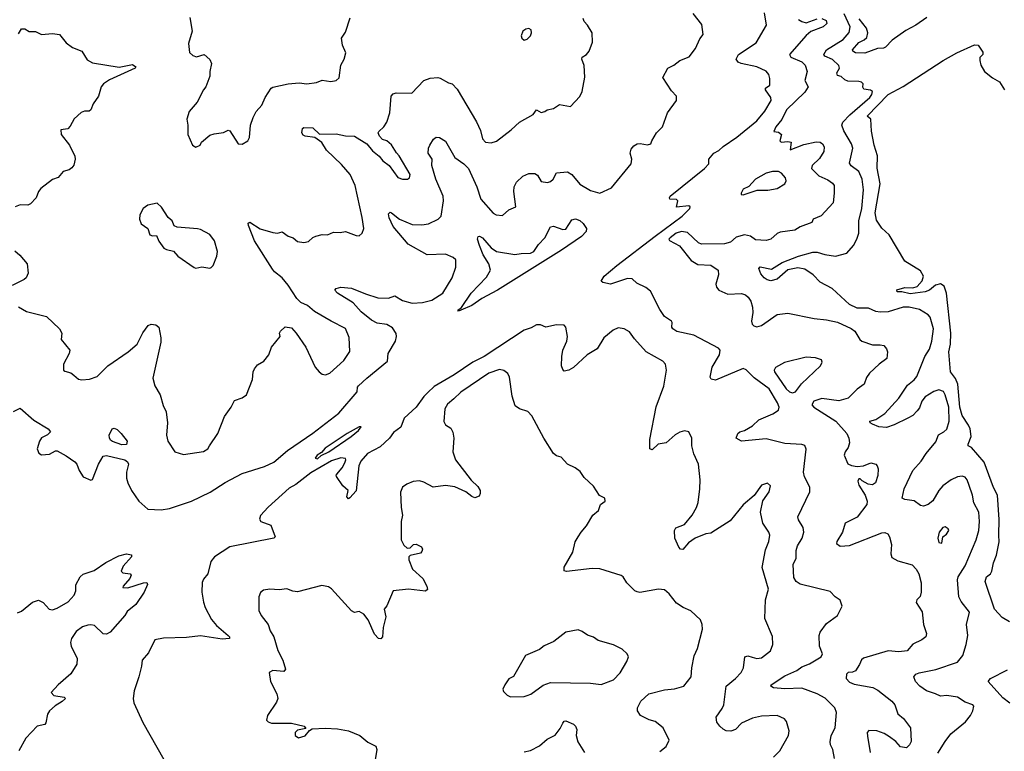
# Model space of a CAD drawing. Extents: x 2056909 to 2160450, y 827444 to 1016825.
# Tile 281 of 501: x 2123433 to 2129819, y 926003 to 930750. Entities that reach past the tile are written whole.
import ezdxf

# ---------------------------------------------------------------- set-up
doc = ezdxf.new("R2010")
doc.units = 0

msp = doc.modelspace()

# ---------------------------------------------------------------- linework, layer by layer
at = {"layer": '0CON10XD'}
for points in [[(2123392.4, 928207.6), (2123435, 928228.8), (2123525, 928151.2), (2123616.7, 928095), (2123632.5, 928075), (2123613.6, 928056.4), (2123573.6, 928036.4), (2123560, 928015), (2123546.7, 927965), (2123557, 927937), (2123575, 927927.5), (2123625, 927930), (2123665, 927952.5), (2123675, 927952.5), (2123735, 927921.1), (2123790.6, 927880.6), (2123803.6, 927865), (2123818.2, 927825), (2123845, 927783.3), (2123895, 927761.2), (2123905, 927767.5), (2123943.6, 927865), (2123975, 927917.8), (2123995, 927921.5), (2124115, 927893.5), (2124130.8, 927880.8), (2124137.8, 927865), (2124125.6, 927815), (2124125.7, 927775), (2124133.1, 927745), (2124156.9, 927695), (2124205.7, 927625), (2124263.4, 927573.4), (2124350.9, 927569.1), (2124405, 927578.2), (2124547.5, 927625), (2124667.8, 927685), (2124765, 927747.7), (2124874.7, 927805.3), (2125019.6, 927850.4), (2125081.5, 927878.5), (2125170, 927955), (2125333.3, 928066.7), (2125502.6, 928197.4), (2125622.5, 928335), (2125623.3, 928365), (2125631.2, 928375), (2125683.8, 928425), (2125819.2, 928535), (2125822.2, 928585), (2125869.5, 928665), (2125876.1, 928695), (2125873.7, 928713.7), (2125851.3, 928751.3), (2125815, 928773.1), (2125751.1, 928781.1), (2125715, 928800), (2125648, 928855), (2125595, 928912.7), (2125493.3, 928975), (2125477.5, 928995), (2125484.4, 929005.6), (2125515.5, 929014.5), (2125585, 929007.9), (2125675, 928970.5), (2125755, 928945.5), (2125825, 928942.5), (2125865, 928957.5), (2125915, 928927.3), (2125979.1, 928910.9), (2126045, 928916), (2126105, 928930.8), (2126178, 928975), (2126237.1, 929075), (2126260.8, 929145), (2126261.7, 929191.7), (2126245, 929208.1), (2126195, 929228.2), (2126075, 929225.4), (2125953.2, 929293.2), (2125855, 929408), (2125828.1, 929465), (2125825, 929490), (2125835, 929501.2), (2125845, 929497.5), (2125895.8, 929455), (2125978.2, 929421.8), (2126041.1, 929418.9), (2126085, 929425.6), (2126148, 929455), (2126166.9, 929475), (2126181.8, 929575), (2126179.6, 929605), (2126132.1, 929715), (2126106.7, 929805), (2126108.8, 929845), (2126081.1, 929885), (2126084.4, 929915.6), (2126093.3, 929935), (2126116.7, 929975), (2126135, 929988.8), (2126155, 929986.2), (2126195, 929961.2), (2126255.6, 929855), (2126314, 929814), (2126343.2, 929785), (2126398.5, 929665), (2126423.6, 929585), (2126504, 929495), (2126523.2, 929483.2), (2126565, 929479.2), (2126605, 929515.5), (2126650.8, 929535), (2126637.3, 929635), (2126640.5, 929665), (2126654.6, 929695.4), (2126696.2, 929735), (2126735, 929751.4), (2126775, 929752), (2126792.3, 929742.3), (2126815, 929701.2), (2126855.7, 929694.3), (2126875, 929699.2), (2126892.5, 929715), (2126915, 929755.6), (2126985, 929762.2), (2127015, 929745.8), (2127065, 929681.9), (2127135, 929642.9), (2127195, 929625.6), (2127271.1, 929658.9), (2127398.1, 929815), (2127402.9, 929845), (2127392, 929885), (2127399.5, 929910.5), (2127417.3, 929932.7), (2127437.5, 929945), (2127457.6, 929947.6), (2127505, 929938.8), (2127527.5, 929945), (2127532.5, 929965), (2127562.5, 930015), (2127601.2, 930055), (2127633.8, 930145), (2127693.3, 930225), (2127693.3, 930255), (2127659.5, 930289.5), (2127603.8, 930376.2), (2127636.7, 930435), (2127675, 930454.2), (2127715, 930484.4), (2127775, 930510), (2127816.1, 930563.9), (2127844, 930625), (2127866.7, 930655), (2127858.3, 930718.3), (2127800.5, 930790.5)], [(2124535.5, 930765.5), (2124552, 930675), (2124527.1, 930595), (2124535, 930537.5), (2124555, 930518.8), (2124579.3, 930509.3), (2124630, 930525), (2124665, 930492.5), (2124676.7, 930465), (2124666, 930415), (2124666.1, 930383.9), (2124640, 930315), (2124624.1, 930295.9), (2124584.1, 930215.9), (2124530.8, 930155), (2124516.2, 930105), (2124523.3, 930065), (2124523.8, 930005), (2124552.5, 929935), (2124575, 929923.3)], [(2124575, 929923.3), (2124602.5, 929935), (2124612.5, 929955), (2124665, 930000), (2124695, 930010), (2124755, 930017.5), (2124785, 930032.5), (2124795, 930030), (2124850, 929945), (2124875, 929943.3), (2124912.5, 929965), (2124923.3, 929985), (2124929.2, 930065), (2124946.7, 930115), (2124966, 930155), (2125004.2, 930195), (2125024, 930246), (2125064.6, 930305.4), (2125075, 930312), (2125175, 930334.3), (2125245, 930341.4), (2125295, 930334.4), (2125357.3, 930342.7), (2125395, 930358.8), (2125450.7, 930349.3), (2125485, 930356.7), (2125505, 930372.5), (2125516, 930455), (2125536.2, 930495), (2125547.5, 930535), (2125526.7, 930585), (2125520.7, 930629.3), (2125545, 930670), (2125577, 930763)], [(2128717.5, 925955), (2128707.5, 926015), (2128692, 926045), (2128689.2, 926065), (2128696, 926105), (2128721.4, 926155), (2128730, 926255), (2128720, 926285), (2128656.9, 926346.9), (2128605, 926375.5), (2128505, 926411.4), (2128395, 926407.3), (2128322, 926415), (2128305.8, 926425), (2128306.9, 926435), (2128395, 926492.7), (2128473.1, 926526.9), (2128505, 926550), (2128555, 926570), (2128630.8, 926615), (2128640, 926635), (2128621.4, 926685), (2128617.5, 926755), (2128624.2, 926775), (2128665, 926831.2), (2128737.5, 926885), (2128766.7, 926945), (2128755, 926982.5), (2128722.5, 927005), (2128690.7, 927040.7), (2128495, 927086.9), (2128470, 927105), (2128455, 927130), (2128450, 927215), (2128469.1, 927255), (2128470, 927305), (2128478.1, 927335), (2128508.6, 927385), (2128519.4, 927425), (2128514.5, 927455), (2128484.4, 927505), (2128479.4, 927525), (2128557.5, 927687.5), (2128557, 927717), (2128523.4, 927783.4), (2128516.7, 927815), (2128533.8, 927963.8), (2128526.1, 927986.1), (2128505, 927994), (2128395, 928000.9), (2128275, 928030), (2128115, 928014.4), (2128080, 928035), (2128091.4, 928065), (2128104.2, 928075), (2128135, 928085.5), (2128185, 928115.4), (2128226.7, 928153.3), (2128318, 928192), (2128355, 928216.7), (2128358.2, 928235), (2128348.5, 928265), (2128294.7, 928355), (2128196.3, 928426.3), (2128145, 928477.5), (2128125, 928486.2), (2127945, 928411.5), (2127916.8, 928416.8), (2127911.1, 928431.1), (2127924.5, 928495), (2127972.9, 928575), (2127975.6, 928605), (2127965, 928618.6), (2127805, 928702.9), (2127695, 928727.8), (2127668.9, 928745), (2127662.5, 928755), (2127665.4, 928785), (2127660.4, 928795), (2127615.4, 928825), (2127585, 928870), (2127525, 928987.9), (2127495, 929011.8), (2127435, 929040.6), (2127405, 929067.8), (2127375, 929070), (2127263.8, 929033.8), (2127215.9, 929045.9), (2127204.2, 929054.2), (2127224.4, 929085), (2127305.4, 929155), (2127554, 929346), (2127729.4, 929475), (2127778.8, 929525), (2127782.5, 929535), (2127773, 929543), (2127693.9, 929533.9), (2127702.5, 929575), (2127693, 929583), (2127650, 929585), (2127646.7, 929595), (2127652.5, 929605), (2127875.5, 929785), (2127902.5, 929815), (2127903.8, 929845), (2127935.6, 929885), (2127968.2, 929901.8), (2127995, 929926.7), (2128085, 929988.3), (2128214.7, 930095), (2128265, 930155.7), (2128308.1, 930225), (2128304.5, 930244.5), (2128270, 930295), (2128270, 930305), (2128297.5, 930325), (2128299.1, 930369.1), (2128292.9, 930395), (2128275, 930415.8), (2128213.3, 930445), (2128113.3, 930465), (2128094, 930475), (2128080.8, 930495), (2128094.7, 930525.3), (2128210.3, 930599.7), (2128276.5, 930715), (2128263.1, 930795)], [(2129388.8, 925991.2), (2129435, 926067.1), (2129472.9, 926115), (2129567.1, 926192.9), (2129600.5, 926235), (2129615.8, 926265.8), (2129622, 926295), (2129616.2, 926305), (2129565, 926321.4), (2129516.2, 926355), (2129445.5, 926364.5), (2129405, 926361.2), (2129372.5, 926375), (2129315.3, 926395.3), (2129270.8, 926425), (2129244.3, 926455), (2129232.5, 926485), (2129245, 926502.5), (2129267.8, 926512.2), (2129375, 926533.5), (2129515, 926581.9), (2129550, 926625), (2129572.9, 926695), (2129582.9, 926755), (2129574.4, 926825.6), (2129594.2, 926905), (2129539.1, 926975), (2129523.5, 927005), (2129514.7, 927115.3), (2129519.6, 927135), (2129565, 927207.1), (2129636.1, 927375), (2129653.1, 927435), (2129658.8, 927495), (2129654.4, 927555), (2129622.2, 927615), (2129613.8, 927665), (2129592.5, 927727.5), (2129579.4, 927765), (2129565, 927782.5), (2129545, 927788.6), (2129515, 927783.3), (2129475, 927763.5), (2129421.1, 927725), (2129394.5, 927695), (2129355, 927627.1), (2129325.5, 927604.5), (2129295, 927592.9), (2129275, 927598), (2129235, 927628.1), (2129175, 927636), (2129156.7, 927645), (2129168.9, 927705), (2129225, 927823.8), (2129280, 927885), (2129312.5, 927935), (2129375, 928010.8), (2129393.4, 928056.6), (2129427.5, 928075), (2129446.2, 928093.8), (2129462.7, 928145), (2129460, 928235), (2129436.6, 928315), (2129425, 928336.7), (2129395, 928348.9), (2129361.9, 928338.1), (2129305, 928302.5), (2129284.7, 928275.3), (2129268.7, 928231.3), (2129255, 928211.4), (2129225, 928181.1), (2129194.2, 928164.2), (2129105, 928121.1), (2129055, 928104.4), (2129005, 928108.8), (2128963.8, 928125), (2128950, 928135), (2128947.5, 928145), (2128985, 928156.9), (2129044, 928195), (2129134.4, 928295), (2129190.5, 928379.5), (2129235, 928412.7), (2129252.9, 928435), (2129304.6, 928565.4), (2129335, 928611.2), (2129350, 928665), (2129359.1, 928745), (2129339.5, 928819.5), (2129325.6, 928835.6), (2129268.9, 928868.9), (2129202.5, 928885), (2129163.3, 928885), (2129065, 928854), (2129013.1, 928853.1), (2128985, 928856.9), (2128937.6, 928877.6), (2128865, 928878.8), (2128815, 928902.2), (2128702.5, 929005), (2128625, 929046.5), (2128578.5, 929095), (2128525, 929131.6), (2128479.5, 929139.5), (2128415, 929126.1), (2128345, 929065.4), (2128305, 929055.4), (2128281.4, 929061.4), (2128261.9, 929075), (2128241.1, 929101.1), (2128226.9, 929135), (2128235, 929146.2), (2128308.9, 929131.1), (2128379.4, 929175), (2128485, 929214.8), (2128578.2, 929241.8), (2128605, 929242.3), (2128655, 929226.7), (2128724.6, 929215.4), (2128798.6, 929235), (2128841.2, 929285), (2128862.3, 929325), (2128875.6, 929365), (2128875.9, 929445), (2128895.3, 929525), (2128906.8, 929646.8), (2128896.4, 929715), (2128875.5, 929765), (2128825, 929802.9), (2128815, 929820), (2128836.2, 929916.2), (2128827.3, 929945), (2128779.2, 930029.2), (2128766.2, 930065), (2128772.7, 930085), (2128816.8, 930133.2), (2128947.1, 930245), (2128960.6, 930265), (2128963.8, 930283.8), (2128952.3, 930292.3), (2128908.8, 930298.8), (2128902, 930312), (2128903.3, 930333.3), (2128893.8, 930343.8), (2128875, 930350), (2128805, 930351.4), (2128785, 930359.2), (2128760.6, 930380.6), (2128737.8, 930387.8), (2128733.3, 930405), (2128749.7, 930435), (2128745, 930453.5), (2128705, 930492.7), (2128655, 930512.5), (2128649.1, 930525), (2128666.4, 930555), (2128775, 930620.7), (2128812, 930668), (2128819.6, 930705), (2128781.3, 930788.7)], [(2129316.9, 930765), (2129245.2, 930714.8), (2129180.9, 930679.1), (2129092.8, 930617.2), (2129048.6, 930571.4), (2129035, 930564.6), (2128996.5, 930563.5), (2128915, 930533.8)], [(2123425, 928888), (2123477.6, 928857.6), (2123606.2, 928825), (2123690, 928745), (2123706.1, 928716.1), (2123701.2, 928675), (2123757.5, 928605), (2123753.8, 928585), (2123717.5, 928515), (2123716.1, 928476.1), (2123725, 928468.8), (2123765, 928459.2), (2123783.3, 928443.3), (2123815, 928418), (2123835.9, 928414.1), (2123885, 928418), (2123934.2, 928435.8), (2124004, 928505), (2124135.8, 928595), (2124194, 928645), (2124231.7, 928718.3), (2124266.7, 928765), (2124285, 928773.8), (2124315, 928771.2), (2124334.1, 928754.1), (2124348, 928685), (2124347.7, 928657.7), (2124296.9, 928425), (2124308.6, 928375), (2124344.2, 928315), (2124363.9, 928246.1), (2124382.5, 928205), (2124391.5, 928135), (2124384.2, 928055), (2124392.5, 928015), (2124439.2, 927945), (2124495, 927929), (2124625, 927949.1), (2124652.2, 927965), (2124664, 927986), (2124716.9, 928065), (2124760.8, 928175), (2124804.4, 928235.6), (2124825, 928280), (2124875, 928296.9), (2124903.6, 928316.4), (2124943.5, 928415), (2124947.1, 928465), (2124955.6, 928484.4), (2124975, 928510), (2125015.5, 928534.5), (2125048.8, 928575), (2125066.7, 928625), (2125122.5, 928695), (2125117.5, 928715), (2125125, 928730), (2125155, 928757.5), (2125195, 928750), (2125225, 928716.7), (2125288.8, 928625), (2125348.6, 928495), (2125374.6, 928464.6), (2125395, 928450.8), (2125415.9, 928445.9), (2125445, 928456), (2125535, 928538), (2125575, 928597.5), (2125568.9, 928688.9), (2125546.3, 928746.3), (2125453.3, 928795), (2125345.9, 928855.9), (2125300, 928895), (2125255.6, 928915.6), (2125231.2, 928941.2), (2125175, 929027.8), (2125135, 929074.4), (2125084.6, 929114.6), (2125072, 929132), (2124956.5, 929315), (2124916, 929415), (2124915, 929430), (2124925, 929436), (2124993.4, 929393.4), (2125075, 929369.2), (2125105, 929365.8), (2125135, 929373.8), (2125175, 929345.8), (2125207.5, 929335), (2125235, 929310), (2125275, 929304.2), (2125305, 929311.2), (2125333.2, 929336.8), (2125352.5, 929345), (2125395, 929356), (2125430, 929355), (2125468.3, 929371.7), (2125511.7, 929368.3), (2125545, 929376), (2125615, 929349.2), (2125635, 929348), (2125654.2, 929365.8), (2125664, 929395), (2125654.3, 929465.7), (2125608.9, 929675), (2125575.4, 929745), (2125520.4, 929810.4), (2125423.6, 929903.7), (2125392.4, 929952.4), (2125346.2, 929986.2), (2125285, 929993.6), (2125271.3, 930001.3), (2125263.6, 930015), (2125266.7, 930045), (2125275, 930050), (2125335, 930048.1), (2125376.4, 930006.4), (2125485, 930010.6), (2125545, 929997.1), (2125603.6, 929993.6), (2125685, 929944), (2125720.3, 929900.3), (2125764.2, 929864.2), (2125787.5, 929835), (2125828.8, 929805), (2125885, 929726.2), (2125915, 929716), (2125947.5, 929715), (2125960, 929725), (2125965.8, 929745), (2125895, 929866.7), (2125876.9, 929886.9), (2125845, 929938.8), (2125815, 929963.8), (2125785, 929973.3), (2125766.2, 929995), (2125758.8, 930015), (2125761.2, 930025), (2125794.6, 930055.4), (2125814.3, 930085), (2125833.2, 930146.8), (2125842, 930255), (2125855, 930268.8), (2125874.2, 930275.8), (2125975.5, 930274.5), (2126054, 930355), (2126095, 930371.4), (2126145, 930375.8), (2126160.9, 930370.9), (2126215, 930340.8), (2126237.5, 930335), (2126270, 930300), (2126396.4, 930086.4), (2126421.3, 930031.3), (2126435, 929976.7), (2126455, 929956.2), (2126491.7, 929951.7), (2126525, 929961.2), (2126621.2, 930035), (2126675, 930085.8), (2126763.3, 930135), (2126784.1, 930165.9), (2126815, 930148.8), (2126838.8, 930155), (2126855, 930166), (2126895.9, 930174.1), (2126935, 930200), (2127005, 930188), (2127065, 930252.5), (2127080.8, 930285), (2127097.7, 930377.7), (2127093, 930453), (2127078, 930495), (2127081.9, 930508.1), (2127110, 930525), (2127126.2, 930545), (2127148.8, 930605), (2127146.7, 930665), (2127115.8, 930715.8), (2127095, 930737.5), (2127087.7, 930757.7)], [(2128635, 930757.8), (2128663.8, 930745), (2128668, 930725), (2128645.4, 930704.6), (2128565, 930674), (2128535, 930648), (2128426.5, 930525), (2128435, 930506.5), (2128505.8, 930475.8), (2128527.9, 930455), (2128540.2, 930415), (2128525.3, 930355), (2128547.9, 930315), (2128525, 930279.1), (2128405.6, 930165), (2128376.6, 930103.4), (2128337.5, 930055), (2128323.8, 930025), (2128355, 930020), (2128373.3, 930005), (2128364, 929965), (2128372.5, 929955), (2128415, 929959.2), (2128436.7, 929955), (2128430, 929905), (2128519.7, 929940.3)], [(2128485, 930752.5), (2128505, 930739.4), (2128535, 930730.8), (2128605, 930756.2)], [(2128915, 930533.8), (2128854.5, 930534.5), (2128836, 930545), (2128835.7, 930555), (2128875, 930603.1), (2128910.9, 930619.2), (2128926.7, 930635), (2128933.5, 930665), (2128926.4, 930695), (2128876.9, 930756.9)], [(2123425, 930657.5), (2123445, 930690), (2123465, 930690), (2123495, 930673.3), (2123535, 930673.3), (2123574, 930654), (2123645, 930660), (2123690, 930655), (2123735, 930600), (2123775, 930570), (2123835, 930545.7), (2123869.8, 930489.8), (2123905, 930470.9), (2124077.7, 930442.3), (2124165, 930460), (2124186.7, 930445), (2124182.5, 930435), (2124015, 930360), (2123976.7, 930335), (2123961.2, 930315), (2123943.8, 930255), (2123908.8, 930205), (2123893.3, 930165), (2123882.3, 930157.7), (2123852.3, 930157.7), (2123831.2, 930148.8), (2123785, 930106.7), (2123760.7, 930059.3), (2123745, 930042.5), (2123700, 930035), (2123702.5, 930005), (2123756.2, 929935), (2123789.2, 929865), (2123792.9, 929845), (2123784.1, 929805.9), (2123771.7, 929788.3), (2123754, 929776), (2123715, 929766), (2123682.9, 929727.1), (2123645, 929714), (2123568.8, 929655), (2123554, 929635), (2123539.2, 929595), (2123503.3, 929555), (2123485, 929546), (2123435, 929548), (2123403.3, 929535)], [(2126705, 930616.7), (2126725, 930623.8), (2126745, 930646.2), (2126751.4, 930665), (2126750, 930685), (2126735, 930694), (2126715, 930689.2), (2126696.2, 930675), (2126686.4, 930646.4), (2126689.3, 930629.3), (2126705, 930616.7)], [(2129852.6, 926842.6), (2129805, 926871.1), (2129756.1, 926925), (2129694.5, 927105), (2129702.9, 927135), (2129729.2, 927155), (2129738.6, 927171.4), (2129748.2, 927225), (2129769.2, 927275), (2129785, 927362.5), (2129784.6, 927405.4), (2129786.4, 927506.3), (2129774.7, 927665), (2129748.9, 927715), (2129689.1, 927879.2), (2129606.2, 927975), (2129586, 927986), (2129584.2, 927995), (2129603.8, 928045), (2129597.2, 928095), (2129588.1, 928118.1), (2129545, 928180.8), (2129531.2, 928235), (2129518, 928385), (2129501.9, 928421.9), (2129470.6, 928465), (2129459.7, 928595), (2129469.7, 928645), (2129472.9, 928715), (2129443.5, 928976.5), (2129430.2, 929020.2), (2129405, 929035.5), (2129373.5, 929026.5), (2129333.1, 928995), (2129305, 928984), (2129208.3, 928971.7), (2129155.5, 928984.5), (2129123.8, 928985), (2129122.9, 928997.1), (2129175, 929012.2), (2129225, 929011.1), (2129255, 929019.2), (2129285.6, 929055), (2129294.3, 929085), (2129275, 929120), (2129173.3, 929183.3), (2129071.5, 929355), (2129025, 929398.1), (2128989.5, 929449.5), (2128982, 929498), (2129014.7, 929685), (2128993.8, 929786.2), (2128997.4, 929867.4), (2128975.7, 929935), (2128957, 930027), (2128953.8, 930105), (2128928.8, 930125), (2129065, 930265.1), (2129164, 930316), (2129423.3, 930485), (2129510.8, 930535), (2129625, 930588), (2129650, 930585), (2129679.5, 930539.5), (2129680, 930525), (2129660, 930505), (2129660, 930485), (2129666.7, 930455), (2129690, 930415), (2129741.9, 930371.9), (2129787.7, 930347.7), (2129820, 930295)], [(2128519.7, 929940.3), (2128598, 929958), (2128625, 929956.4), (2128640.6, 929945), (2128651.1, 929925), (2128649.5, 929895), (2128621.3, 929848.7), (2128573.1, 929805), (2128568.6, 929785), (2128617.3, 929737.3), (2128675, 929712.1), (2128705, 929688.9), (2128715, 929673.3), (2128716.8, 929625), (2128708.4, 929561.6), (2128632.1, 929477.9), (2128580, 929455), (2128570, 929435), (2128495, 929406), (2128461.2, 929385), (2128365, 929372), (2128345, 929363.8), (2128304.2, 929325.8), (2128275, 929317.5), (2128205, 929322.5), (2128173.3, 929345), (2128135, 929353.1), (2128081.1, 929338.9), (2128043.7, 929306.3), (2128005, 929294.7), (2127855, 929294.6), (2127835, 929301.5), (2127765, 929369.7), (2127725, 929376), (2127690.5, 929365), (2127652.9, 929335), (2127644.2, 929325), (2127647.6, 929317.6), (2127712.7, 929282.7), (2127787.6, 929187.6), (2127831.2, 929161.2), (2127916.5, 929156.5), (2127962.2, 929125), (2127964.5, 929095), (2127948.5, 929035), (2127952.7, 929015), (2127968.5, 928995), (2128025, 928968.2), (2128115, 928973.6), (2128140, 928965), (2128158.9, 928948.9), (2128175, 928924), (2128186.8, 928885), (2128189.1, 928850.9), (2128180.3, 928795), (2128184.8, 928775), (2128195, 928763.3), (2128215, 928757.4), (2128244, 928765), (2128345, 928837.5), (2128414.1, 928845.9), (2128585, 928810.6), (2128665, 928803.1), (2128738.3, 928788.3), (2128826.6, 928746.6), (2128848.8, 928728.8), (2128882.9, 928675), (2128896.2, 928665), (2128965, 928639.4), (2129015, 928641.4), (2129038.8, 928635), (2129055.8, 928615), (2129062.5, 928595), (2129058.3, 928551.7), (2129006.7, 928515), (2128945, 928456.7), (2128925, 928427.5), (2128910, 928385), (2128865, 928351.9), (2128805.7, 928295), (2128745, 928277.8), (2128635, 928291.5), (2128584.4, 928275), (2128571.4, 928251.4), (2128583.8, 928235), (2128725.8, 928145.8), (2128797.5, 928065), (2128811.1, 928035), (2128815.5, 928005), (2128807.5, 927975), (2128786.7, 927945), (2128781.5, 927925), (2128805, 927868.8), (2128827.5, 927857.5), (2128865, 927850), (2128905, 927855.8), (2128953.6, 927873.6), (2128985, 927866.2), (2128995.7, 927855.7), (2129002, 927835), (2128998.1, 927791.9), (2128984.2, 927745.8), (2128965, 927730.8), (2128935.7, 927735.7), (2128897, 927757), (2128885, 927770), (2128875, 927770), (2128870, 927755), (2128875, 927730), (2128916.8, 927665), (2128930, 927625), (2128927.8, 927605), (2128865, 927522.9), (2128786.7, 927483.3), (2128770, 927425), (2128732.2, 927365), (2128730.3, 927350.3), (2128755, 927334.4), (2128815, 927337.5), (2129025, 927420.5), (2129045, 927422.2), (2129063.6, 927413.6), (2129075.6, 927395), (2129088.2, 927345), (2129082.7, 927285), (2129090.4, 927260.4), (2129127.7, 927237.7), (2129222.1, 927212.1), (2129248.5, 927185), (2129265.4, 927155.4), (2129280.9, 927095), (2129279.6, 927035), (2129272.5, 927007.5), (2129252, 926985), (2129248.3, 926968.3), (2129287, 926907), (2129295.8, 926825.8), (2129315, 926767.5), (2129310, 926745), (2129285, 926725.6), (2129225, 926698.9), (2129190, 926655), (2129135, 926647.9), (2129065, 926654.6), (2128905, 926606.7), (2128893.2, 926596.8), (2128880.6, 926565), (2128854, 926525), (2128835, 926515.7), (2128806.5, 926513.5), (2128795, 926503.8), (2128793.5, 926475), (2128815, 926450.5), (2128845, 926439.1), (2128967.3, 926417.3), (2128999.2, 926399.2), (2129088.9, 926328.9), (2129108.9, 926305), (2129129.4, 926245), (2129164.6, 926214.6), (2129211.2, 926155), (2129215.9, 926065.9), (2129205, 926043.8), (2129184.2, 926025.8), (2129145, 926030.8), (2129115.5, 926065.5), (2129075, 926097.5), (2129039.1, 926119.1), (2128992.5, 926135), (2128941.5, 926138.5), (2128930, 926125), (2128931.7, 926101.7), (2128948.9, 925995)], [(2128125, 929614.2), (2128215.3, 929644.7), (2128286.2, 929643.8), (2128346.2, 929655), (2128396, 929685), (2128404.2, 929705), (2128399.4, 929725), (2128375, 929754.3), (2128355, 929766.2), (2128316, 929766), (2128275, 929755.4), (2128206, 929715), (2128161.3, 929668.7), (2128125, 929650), (2128111.4, 929625), (2128113.3, 929615), (2128125, 929614.2)], [(2124665, 929137.5), (2124675, 929142.5), (2124687.5, 929155), (2124711.2, 929215), (2124716.2, 929245), (2124695.7, 929315), (2124665, 929355.8), (2124605, 929388.8), (2124585, 929393.8), (2124455, 929403.3), (2124435, 929412.5), (2124422.5, 929445), (2124395, 929467.5), (2124353, 929533), (2124325, 929560), (2124264.1, 929545.9), (2124232.5, 929525), (2124212.5, 929485), (2124210, 929455), (2124220, 929425), (2124263.3, 929395), (2124277.5, 929355), (2124295, 929346.7), (2124319.3, 929349.3), (2124335, 929312.5), (2124368.3, 929268.3), (2124385, 929258.8), (2124429.2, 929249.2), (2124457.5, 929215), (2124565, 929142), (2124575, 929138.8), (2124615, 929146.2), (2124665, 929137.5)], [(2126278.3, 928858.3), (2126274, 928865), (2126297.5, 928882.5), (2126361.5, 928975), (2126460, 929080), (2126485.4, 929124.6), (2126476, 929166), (2126438.9, 929225), (2126414.4, 929285), (2126402.5, 929325), (2126406.7, 929343.3), (2126415, 929346), (2126433.8, 929335), (2126490.2, 929270.2), (2126525, 929246.7), (2126645, 929226.9), (2126685.9, 929234.1), (2126745, 929234.5), (2126768.1, 929245), (2126798.1, 929291.9), (2126840, 929335), (2126875, 929406), (2126895, 929410), (2126955, 929388.6), (2126975, 929390), (2127015, 929450.6), (2127038.9, 929458.9), (2127065, 929448.1), (2127086.7, 929426.7), (2127110, 929395), (2127108.1, 929375), (2127077.3, 929342.7), (2126947.9, 929255), (2126532.7, 928995), (2126429.9, 928940.1), (2126365, 928895.5), (2126295, 928864.3), (2126278.3, 928858.3)], [(2123401.2, 929251.2), (2123433.2, 929223.2), (2123480, 929165), (2123488, 929105), (2123474.2, 929075.8), (2123461.2, 929065), (2123383.8, 929025)], [(2128322.5, 925965), (2128364.3, 926005.7), (2128419.2, 926105), (2128424.3, 926135), (2128407, 926197), (2128392.7, 926212.7), (2128345, 926234.2), (2128245, 926231.1), (2128185, 926218.1), (2128115, 926185.6), (2128075, 926144), (2128045, 926132.5), (2128015.9, 926135.9), (2127995, 926146.2), (2127973.3, 926165), (2127955, 926192.5), (2127950, 926225), (2127989.5, 926280.5), (2127999.1, 926305), (2128014.3, 926425), (2128075.8, 926475), (2128113.1, 926515), (2128126.7, 926545), (2128136.2, 926615), (2128155, 926622.5), (2128183.5, 926613.5), (2128215, 926604.4), (2128245, 926609.4), (2128302, 926655), (2128316.9, 926695), (2128315, 926747.5), (2128265.6, 926865), (2128270.5, 926985), (2128289.2, 927055), (2128249.5, 927195), (2128270.9, 927309.1), (2128291.4, 927365), (2128297.5, 927405), (2128292, 927425), (2128252.4, 927482.4), (2128237.1, 927555), (2128252.3, 927627.7), (2128295, 927687.5), (2128303.3, 927725), (2128283.6, 927743.6), (2128245, 927730), (2128197.7, 927662.3), (2128125, 927602), (2128041.2, 927498.8), (2127945, 927437.5), (2127915, 927418), (2127884.1, 927414.1), (2127815, 927386.5), (2127770.8, 927355), (2127735, 927311.2), (2127720, 927315), (2127707.8, 927327.8), (2127682, 927385), (2127680, 927435), (2127688, 927452), (2127744, 927475), (2127795, 927535.7), (2127823.3, 927585), (2127833.4, 927616.6), (2127844.5, 927705.5), (2127845.6, 927765), (2127835.8, 927865), (2127805, 927932.5), (2127791.4, 927985), (2127792, 928035), (2127772.5, 928075), (2127745, 928082), (2127715, 928074), (2127685, 928056), (2127625, 928004), (2127574.1, 927995.9), (2127535, 927958), (2127520.8, 927965), (2127520.8, 928025), (2127560.9, 928239.1), (2127611.9, 928371.9), (2127628.9, 928475), (2127622, 928515), (2127603.3, 928533.3), (2127495.3, 928595.3), (2127419.7, 928679.7), (2127387.5, 928725), (2127353.8, 928745), (2127315, 928751.1), (2127281.2, 928735), (2127222.5, 928685), (2127178, 928615), (2127114.2, 928575), (2127025, 928494), (2126995, 928476.7), (2126965, 928470), (2126955, 928480), (2126948, 928505), (2126950, 928565), (2126956.5, 928605), (2126981.1, 928665), (2126985.5, 928695), (2126974.3, 928755), (2126965, 928768.1), (2126915, 928770.6), (2126845, 928756), (2126811.2, 928771.2), (2126785, 928770), (2126749.9, 928750.1), (2126705, 928735.2), (2126621.9, 928681.9), (2126445, 928565.6), (2126372.5, 928527.5), (2126250.7, 928445), (2126120.8, 928369.2), (2126079, 928331), (2126053.8, 928305), (2126005, 928235.4), (2125927.5, 928165), (2125905.7, 928105), (2125858.1, 928071.9), (2125830.5, 928035), (2125770.5, 927979.5), (2125689.2, 927935), (2125646, 927885), (2125633.1, 927855), (2125615, 927692.5), (2125575, 927647.5), (2125565, 927640), (2125553.8, 927653.8), (2125563.3, 927695), (2125528, 927725), (2125486.7, 927785), (2125486.2, 927795), (2125500, 927815), (2125525, 927842), (2125542.5, 927875), (2125548.8, 927895), (2125545, 927902.5), (2125515, 927906), (2125455, 927887.5), (2125321.1, 927808.9), (2125223.5, 927735), (2125179.6, 927710.4), (2125043.7, 927586.3), (2124995, 927532), (2124988, 927508), (2124996.7, 927495), (2125060.8, 927470.8), (2125090, 927395), (2125081.2, 927385), (2124795, 927330), (2124696.2, 927265), (2124672.5, 927235), (2124652, 927155), (2124625, 927119.2), (2124617.1, 927097.1), (2124614.5, 927035), (2124625, 926970), (2124635.6, 926935.6), (2124677.4, 926857.4), (2124708.8, 926818.8), (2124785.6, 926755), (2124794.3, 926745), (2124794, 926735), (2124745, 926729.4), (2124605, 926752.3), (2124515, 926741.9), (2124365, 926737.3), (2124310, 926725), (2124268.1, 926641.9), (2124226.2, 926595), (2124223.3, 926555), (2124206, 926485), (2124174.1, 926395.9), (2124169.2, 926345), (2124172.7, 926317.3), (2124230.5, 926190.5), (2124368.5, 925948.5)], [(2128445, 928328.2), (2128465, 928334.3), (2128503.1, 928386.9), (2128626.7, 928505), (2128637, 928527), (2128633, 928543), (2128595, 928556.2), (2128535, 928560), (2128394.3, 928525.7), (2128335, 928494), (2128325.6, 928475), (2128327.8, 928465), (2128404.8, 928354.8), (2128425, 928336.1), (2128445, 928328.2)], [(2127585, 926000.8), (2127625.8, 926034.2), (2127645.9, 926074.1), (2127607.5, 926155), (2127555, 926195.7), (2127515, 926207.5), (2127460, 926235), (2127440, 926265), (2127440, 926285), (2127461.7, 926328.3), (2127513.6, 926376.4), (2127615, 926401.5), (2127680.9, 926409.1), (2127740, 926425), (2127788, 926485), (2127792, 926545), (2127807, 926623), (2127829.3, 926670.7), (2127862.5, 926795), (2127860, 926825), (2127848.8, 926855), (2127785, 926914.3), (2127736.2, 926935), (2127693.6, 926963.6), (2127645.4, 927025.4), (2127615, 927050), (2127575.9, 927055.9), (2127455, 927032.9), (2127436.8, 927036.8), (2127423.2, 927043.2), (2127370, 927095), (2127347.5, 927135), (2127335, 927144.3), (2127195, 927187.5), (2127145, 927189.5), (2126978.8, 927168.8), (2126965, 927173.3), (2126963.4, 927196.6), (2127020, 927295), (2127035, 927362.5), (2127055.9, 927394.1), (2127073.8, 927425), (2127108.8, 927465), (2127150, 927535), (2127187.5, 927565), (2127200, 927605), (2127230, 927625), (2127227.5, 927645), (2127193.6, 927663.6), (2127155, 927722.5), (2127095, 927780), (2127067.4, 927817.4), (2127035, 927841.4), (2126986.2, 927865), (2126945, 927910.8), (2126915, 927920), (2126894.8, 927934.7), (2126831.5, 928035), (2126755, 928180), (2126727.6, 928207.6), (2126675, 928224.2), (2126647.5, 928245), (2126627, 928307), (2126610.3, 928430.3), (2126598, 928455), (2126573.4, 928473.4), (2126545, 928479.6), (2126475, 928457.5), (2126295, 928333.2), (2126249.7, 928290.3), (2126208, 928255), (2126189.2, 928225), (2126183.1, 928143.1), (2126195, 928122.2), (2126229.3, 928099.3), (2126243.1, 928073.1), (2126248.6, 928035), (2126242.9, 927945), (2126259.5, 927895), (2126361.8, 927761.8), (2126405, 927721.9), (2126418.9, 927695), (2126419.2, 927675), (2126412, 927658), (2126385, 927648), (2126365.6, 927655.6), (2126326.8, 927686.8), (2126255, 927718.9), (2126195, 927727.3), (2126115, 927717.8), (2126055, 927749.2), (2126025, 927757.5), (2125985, 927752.5), (2125943.6, 927736.4), (2125915, 927716), (2125902.5, 927685), (2125906, 927585), (2125916, 927535), (2125906.2, 927495), (2125908, 927375), (2125925, 927340), (2125945, 927320), (2125965, 927322.5), (2125986.4, 927343.6), (2126005, 927347.5), (2126039.1, 927329.1), (2126045.8, 927315), (2126041.7, 927298.3), (2126031.7, 927288.3), (2125966.4, 927273.6), (2125957.5, 927265), (2125956.2, 927245), (2125981.2, 927185), (2126048, 927125), (2126074, 927075), (2126077.7, 927052.3), (2126065, 927042), (2125955, 927054.4), (2125855, 927043.3), (2125813.5, 926946.5), (2125797.5, 926925), (2125807.1, 926875), (2125790.8, 926805), (2125786.7, 926745), (2125775, 926732.5), (2125760, 926735), (2125735, 926763.3), (2125693.8, 926855), (2125665, 926893.3), (2125635, 926910), (2125605, 926902.5), (2125585, 926913.8), (2125455, 927057.8), (2125435, 927070.9), (2125391.8, 927078.2), (2125235, 927037.1), (2125205, 927041.4), (2125165, 927057.1), (2125115, 927050.8), (2125055.9, 927055.9), (2125015, 927048.8), (2124995, 927032.5), (2124984, 927005), (2124984.1, 926915.9), (2124999.2, 926885), (2125044.4, 926825), (2125057.8, 926785), (2125081.1, 926745), (2125107.9, 926657.9), (2125140, 926595), (2125156.7, 926535), (2125145, 926521.2), (2125075, 926528), (2125050.8, 926515), (2125058.4, 926455), (2125100.4, 926375), (2125107, 926345), (2125098.6, 926321.4), (2125040, 926235), (2125034.3, 926205), (2125043.9, 926193.9), (2125065, 926185.6), (2125195, 926185.5), (2125277.5, 926165), (2125288.3, 926151.7), (2125235, 926140), (2125220, 926125), (2125220, 926105), (2125240.5, 926090.5), (2125285, 926103.8), (2125311.7, 926138.3), (2125330.7, 926149.3), (2125415, 926153.6), (2125495, 926147.8), (2125565, 926134.6), (2125638, 926105), (2125691.3, 926061.3), (2125743.3, 926035), (2125750, 926015), (2125735.8, 925935)], [(2124095, 927992.3), (2124035, 928012.5), (2124022.6, 928022.6), (2124014.1, 928035.9), (2124012.5, 928055), (2124033.3, 928095), (2124045, 928098.8), (2124065, 928091.2), (2124091.2, 928065), (2124129.2, 928015), (2124125, 927993.1), (2124095, 927992.3)], [(2125365, 927900), (2125387.5, 927922.5), (2125437.5, 927945), (2125582.5, 928045), (2125630, 928085), (2125648.3, 928108.3), (2125635, 928107.5), (2125557.5, 928065), (2125415, 927968.8), (2125389.3, 927940.7), (2125362.5, 927925), (2125350, 927905), (2125365, 927900)], [(2129415, 927353.3), (2129420, 927395), (2129445, 927412.5), (2129460, 927435), (2129455, 927446.7), (2129435, 927460), (2129420, 927455), (2129396.7, 927425), (2129387.5, 927385), (2129395, 927357.5), (2129415, 927353.3)], [(2123417.7, 926902.3), (2123445, 926911.2), (2123515, 926970), (2123555, 926984.2), (2123585, 926967.8), (2123624, 926924), (2123645, 926920.6), (2123675, 926930.8), (2123746.8, 926973.2), (2123786.8, 927015), (2123796, 927045), (2123796.6, 927083.4), (2123825.6, 927134.4), (2123845, 927151.2), (2123915, 927175.8), (2123992.2, 927227.8), (2124075, 927270.6), (2124125, 927284.4), (2124157.5, 927277.5), (2124158, 927265), (2124104, 927205), (2124090.7, 927170.7), (2124100.7, 927160.7), (2124150, 927155), (2124156.2, 927145), (2124146.8, 927123.2), (2124103.8, 927075), (2124102.5, 927065), (2124133.9, 927063.9), (2124235, 927096.9), (2124257.7, 927097.7), (2124261.2, 927085), (2124240.8, 927035), (2124185.7, 926955), (2124130.4, 926909.6), (2124115, 926884.2), (2124020, 926775), (2123995, 926763.1), (2123975, 926764.4), (2123918, 926818), (2123895, 926824.4), (2123875, 926822.2), (2123840.4, 926809.6), (2123799.6, 926780.4), (2123768.2, 926735), (2123761.6, 926708.4), (2123766.5, 926685), (2123804.6, 926605), (2123802.2, 926567.8), (2123763.3, 926505), (2123682.2, 926435), (2123637.5, 926385), (2123654.5, 926364.5), (2123720, 926355), (2123730, 926345), (2123708.8, 926325), (2123661.7, 926298.3), (2123625.8, 926265), (2123613.9, 926243.9), (2123602.3, 926187.7), (2123595, 926176.7), (2123545, 926166.7), (2123471.7, 926088.3), (2123428, 926005)], [(2126617, 926357), (2126705, 926358.8), (2126725, 926364), (2126747.6, 926372.4), (2126828.8, 926431.2), (2126875, 926449.2), (2127135, 926445.6), (2127205, 926436), (2127285, 926466.7), (2127328.3, 926511.7), (2127371.2, 926585), (2127381.2, 926615), (2127373.8, 926635), (2127341.2, 926665), (2127285, 926693.1), (2127185, 926722.5), (2127155, 926743.8), (2127115, 926756.2), (2127080.7, 926780.7), (2127055, 926790), (2126975, 926776.2), (2126897.5, 926715), (2126833.9, 926686.1), (2126805, 926663.3), (2126712.5, 926625), (2126635, 926487.5), (2126605, 926472.5), (2126580, 926435), (2126567.5, 926405), (2126571.7, 926391.7), (2126595, 926367.5), (2126617, 926357)], [(2129855.6, 926315.6), (2129810.1, 926350.1), (2129714.3, 926455), (2129730.8, 926475), (2129839.1, 926530.9)], [(2126705, 925999.4), (2126745, 926007.5), (2126805, 926038), (2126855, 926081.4), (2126905, 926107.1), (2126939.4, 926150.6), (2126955, 926186.2), (2126965, 926198), (2126975, 926200), (2127025, 926178.8), (2127038, 926165), (2127046, 926145), (2127042, 926105), (2127053.3, 926065), (2127095.9, 925995.9)]]:
    msp.add_lwpolyline(points, dxfattribs=at)

doc.saveas('drawing.dxf')
